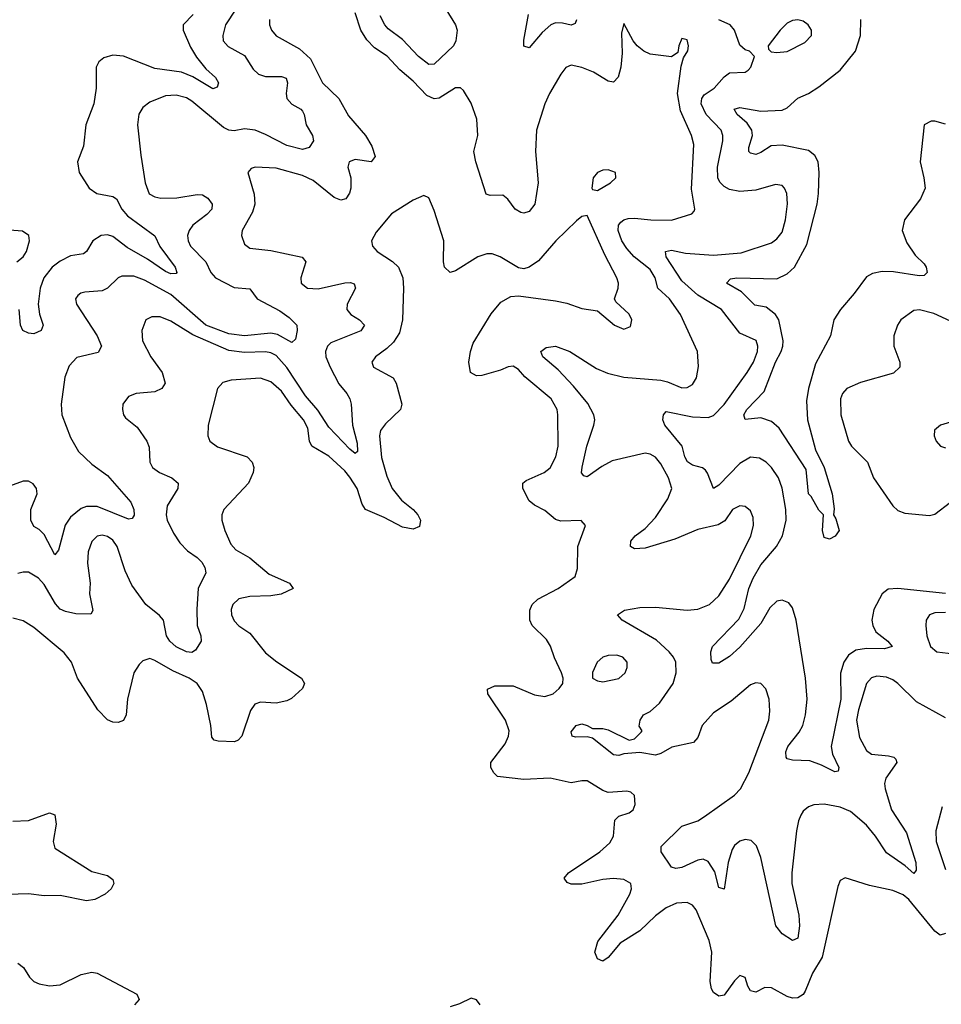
# Model space of a CAD drawing. Header units: inches. Extents: x 1694797 to 1849917, y 907313 to 1017959.
# Tile 755 of 834: x 1812737 to 1816234, y 1000931 to 1004670. Entities that reach past the tile are written whole.
import ezdxf

# ---------------------------------------------------------------- set-up
doc = ezdxf.new("R2010")
doc.units = ezdxf.units.IN
doc.header["$MEASUREMENT"] = 0
doc.layers.add('B8010', color=7, linetype='Continuous')

msp = doc.modelspace()

# ---------------------------------------------------------------- linework, layer by layer
at = {"layer": 'B8010', "color": 5}
for points, elevation in [([(1813593.3, 1004766.7), (1813518, 1004650), (1813507.8, 1004610), (1813509.4, 1004590), (1813528, 1004568), (1813590, 1004534.3), (1813622.5, 1004482.5), (1813643.4, 1004463.4), (1813670, 1004453.8), (1813730, 1004454.6), (1813748.2, 1004448.2), (1813753.6, 1004430), (1813748.1, 1004390), (1813750.2, 1004370), (1813769.6, 1004349.6), (1813804.2, 1004330), (1813810, 1004322.4), (1813816.5, 1004310), (1813823.8, 1004270), (1813847.9, 1004230), (1813851.7, 1004210), (1813835.4, 1004184.6), (1813810, 1004177.1), (1813750, 1004192.3), (1813670, 1004234.2), (1813630, 1004249.9), (1813590, 1004254.9), (1813550, 1004248.1), (1813530, 1004249.9), (1813510, 1004260.9), (1813390, 1004360.9), (1813370, 1004373.4), (1813330, 1004383.4), (1813290, 1004380.7), (1813230, 1004356.8), (1813203.4, 1004336.6), (1813188.3, 1004311.7), (1813183.2, 1004270), (1813196, 1004156), (1813213.4, 1004050), (1813228.2, 1004008.2), (1813250, 1003997.2), (1813272.7, 1003992.7), (1813333, 1003993), (1813410, 1004006.4), (1813430, 1004005.2), (1813450, 1003992.2), (1813467.3, 1003970), (1813465.2, 1003950), (1813446.2, 1003930), (1813393.5, 1003890), (1813379.2, 1003870), (1813374, 1003850), (1813375.9, 1003830), (1813384.6, 1003810), (1813443.5, 1003750), (1813462, 1003710), (1813479.2, 1003690), (1813550, 1003653), (1813610, 1003647.4), (1813638.4, 1003610), (1813724.5, 1003564.5), (1813759.5, 1003539.5), (1813788, 1003510), (1813790.2, 1003490.2), (1813783.1, 1003456.9), (1813770, 1003444.5), (1813714.6, 1003474.6), (1813690, 1003479.2), (1813590, 1003469.9), (1813530, 1003477.4), (1813443.4, 1003510), (1813310, 1003626.1), (1813210, 1003681.1), (1813170, 1003696.5), (1813124.3, 1003695.7), (1813110, 1003689.8), (1813070, 1003650.7), (1813050, 1003640.7), (1812984.2, 1003635.8), (1812968.3, 1003631.7), (1812957.2, 1003622.8), (1812948.8, 1003610), (1812952, 1003590), (1813030.2, 1003470), (1813047.6, 1003430), (1813034.2, 1003405.8), (1812952.8, 1003387.2), (1812924.1, 1003355.9), (1812907.7, 1003312.3), (1812894.4, 1003210), (1812896.4, 1003170), (1812930, 1003083.1), (1812960.2, 1003030), (1813010, 1002982.4), (1813070, 1002939), (1813158, 1002838), (1813170.1, 1002810), (1813171.5, 1002788.5), (1813163.9, 1002776.1), (1813150, 1002773.3), (1813030, 1002821.2), (1812990, 1002821.9), (1812970, 1002814.1), (1812930, 1002781.1), (1812909, 1002751), (1812884.4, 1002655.6), (1812870, 1002638.4), (1812830, 1002715.8), (1812810, 1002734.7), (1812790, 1002745.1), (1812778.2, 1002770), (1812778.5, 1002810), (1812802.6, 1002870), (1812800.7, 1002890), (1812787.5, 1002907.5), (1812770, 1002917.5), (1812750, 1002917.8), (1812670, 1002888.4)], 640), ([(1816250, 1002019.4), (1816140.3, 1002080.3), (1816070, 1002149.1), (1816050, 1002162.8), (1816026.7, 1002173.3), (1815990, 1002177.8), (1815969, 1002171), (1815950, 1002149.6), (1815919.6, 1002050), (1815912.4, 1002010), (1815924, 1001944), (1815950, 1001895.3), (1815970, 1001881.1), (1816034.3, 1001874.3), (1816054, 1001870), (1816062, 1001862), (1816066, 1001850), (1816023.7, 1001790), (1816018.8, 1001770), (1816020.8, 1001750), (1816046, 1001670), (1816102.9, 1001582.9), (1816137.8, 1001470), (1816139.3, 1001440.7), (1816130, 1001427.7), (1816097.7, 1001457.7), (1816026.5, 1001506.5), (1815984.1, 1001570), (1815950, 1001611.7), (1815890, 1001663.2), (1815850, 1001679.5), (1815790, 1001690.7), (1815751.1, 1001688.9), (1815730, 1001681.5), (1815710, 1001664.4), (1815701, 1001650), (1815691.9, 1001628.1), (1815684.8, 1001590), (1815666.6, 1001430), (1815667, 1001390), (1815693.6, 1001270), (1815696.8, 1001230), (1815690, 1001182.7), (1815670, 1001174), (1815630, 1001198.9), (1815606, 1001230), (1815548.9, 1001488.9), (1815532.5, 1001532.5), (1815513.1, 1001553.1), (1815490, 1001556.7), (1815470, 1001551.1), (1815450, 1001534.5), (1815440.2, 1001519.8), (1815425, 1001470), (1815410, 1001369.2), (1815390, 1001375.1), (1815374.7, 1001434.7), (1815350, 1001474.2), (1815330, 1001482.2), (1815310, 1001479.3), (1815250, 1001450.9), (1815226.9, 1001446.9), (1815210, 1001452), (1815171.5, 1001510), (1815171.5, 1001530), (1815250, 1001608), (1815310, 1001628), (1815335.8, 1001644.2), (1815450, 1001725.3), (1815471.7, 1001750), (1815503.4, 1001810), (1815579.9, 1002010), (1815583.9, 1002043.9), (1815581.2, 1002090), (1815568.8, 1002128.8), (1815550, 1002149.6), (1815530, 1002152.4), (1815510, 1002143.9), (1815437.5, 1002082.5), (1815370, 1002037.6), (1815326.7, 1001990), (1815310, 1001944.5), (1815294.2, 1001925.8), (1815212, 1001908), (1815170, 1001883.8), (1815150, 1001877.6), (1815090, 1001887.4), (1815030, 1001882.2), (1815010, 1001876.3), (1814990, 1001878.7), (1814910, 1001941.6), (1814890, 1001947.1), (1814846, 1001946), (1814833.2, 1001950), (1814830, 1001966), (1814848.2, 1001990), (1814870, 1001996.1), (1814890.8, 1001990), (1814910, 1001978), (1814950, 1001978), (1814970, 1001973), (1815050, 1001934), (1815070, 1001938.8), (1815095.3, 1001964.7), (1815099.3, 1001970), (1815088.1, 1001988.1), (1815091, 1002010), (1815104.8, 1002030), (1815130, 1002042.8), (1815165, 1002075), (1815216.7, 1002150), (1815228.6, 1002190), (1815226.4, 1002230), (1815217.7, 1002250), (1815201.6, 1002270), (1815153.9, 1002313.9), (1815022.7, 1002390), (1815006, 1002410), (1815032.3, 1002427.7), (1815090, 1002437.7), (1815150, 1002438.9), (1815270, 1002428.3), (1815310, 1002432.3), (1815354.7, 1002450), (1815390, 1002481.8), (1815430, 1002546.2), (1815511.2, 1002710), (1815521.6, 1002750), (1815520, 1002780), (1815510, 1002805.1), (1815490, 1002822), (1815470, 1002823.8), (1815441.5, 1002810), (1815412.7, 1002767.3), (1815387.5, 1002752.5), (1815310, 1002733.8), (1815222.7, 1002697.3), (1815110, 1002663), (1815070, 1002660.4), (1815055.1, 1002670), (1815056.4, 1002690), (1815072.4, 1002710), (1815110, 1002738.6), (1815150, 1002780.1), (1815197.1, 1002850), (1815212.1, 1002890), (1815199.6, 1002930), (1815170, 1002983.5), (1815150, 1003008.2), (1815130, 1003019.9), (1815110, 1003023.9), (1814985.7, 1002994.3), (1814946.2, 1002973.8), (1814890, 1002934.3), (1814877.6, 1002937.6), (1814869.1, 1002949.1), (1814870.8, 1002970.8), (1814889.6, 1003050.4), (1814916.1, 1003130), (1814919, 1003150), (1814915.7, 1003170), (1814892.7, 1003212.7), (1814838.9, 1003278.9), (1814780.5, 1003340.5), (1814722.4, 1003390), (1814714.3, 1003410), (1814734.7, 1003425.3), (1814770, 1003430.9), (1814824.6, 1003410), (1814925.9, 1003345.9), (1814968, 1003328), (1815030, 1003313.1), (1815170, 1003301.2), (1815195.3, 1003295.3), (1815250, 1003272.1), (1815270, 1003273.2), (1815290, 1003284.4), (1815305.3, 1003310), (1815313.5, 1003353.5), (1815309.7, 1003409.7), (1815245, 1003550), (1815203, 1003610), (1815158.3, 1003650), (1815148.3, 1003690), (1815130, 1003721.6), (1815069.1, 1003769.1), (1815040.5, 1003800.5), (1815022, 1003830), (1815008.6, 1003870), (1815009.9, 1003890), (1815018.4, 1003901.6), (1815029.5, 1003910.5), (1815045.4, 1003914.6), (1815070, 1003916.8), (1815132, 1003910), (1815210, 1003908.8), (1815287.9, 1003932.1), (1815297.1, 1003942.9), (1815299.6, 1003950), (1815286.6, 1004026.6), (1815295.5, 1004195.5), (1815286.9, 1004230), (1815244.4, 1004324.4), (1815233.7, 1004390), (1815246.8, 1004493.2), (1815255.5, 1004524.5), (1815272, 1004552), (1815274.5, 1004570), (1815270, 1004593.2), (1815250, 1004598), (1815238.8, 1004570), (1815234.8, 1004545.2), (1815210.6, 1004529.4), (1815130, 1004538.9), (1815105.1, 1004550), (1815080.5, 1004570), (1815065.1, 1004590), (1815030, 1004655.3), (1815020.9, 1004619.1), (1815023.2, 1004543.2), (1815018.4, 1004490), (1815007.9, 1004452.1), (1814990, 1004432.4), (1814970, 1004435.8), (1814914.7, 1004470), (1814870, 1004488.4), (1814830, 1004496.8), (1814810, 1004488.3), (1814790, 1004463), (1814747.4, 1004390), (1814729.5, 1004350), (1814697.8, 1004250), (1814694.7, 1004170), (1814704.7, 1004050), (1814691.2, 1003970), (1814670, 1003942), (1814650, 1003935.8), (1814638, 1003938), (1814617.6, 1003950), (1814588.7, 1003988.7), (1814570, 1004003.5), (1814522, 1004002), (1814506.9, 1004006.9), (1814467.2, 1004130), (1814459.8, 1004170), (1814475, 1004230), (1814471.7, 1004291.7), (1814450, 1004352.3), (1814421.4, 1004401.4), (1814410, 1004411.5), (1814390, 1004411.1), (1814328.6, 1004371.4), (1814310, 1004369.9), (1814282.2, 1004382.2), (1814230, 1004436.5), (1814178.9, 1004478.9), (1814130.9, 1004530.9), (1814083.3, 1004563.3), (1814053.9, 1004593.9), (1814031.9, 1004630), (1814010, 1004695.6)], 660), ([(1814353.4, 1004710), (1814390.7, 1004650.7), (1814396.6, 1004630), (1814391.5, 1004590), (1814382.5, 1004570), (1814310, 1004501), (1814290, 1004500.2), (1814250, 1004530.6), (1814190, 1004594.2), (1814135.3, 1004635.3), (1814122.5, 1004650), (1814104.9, 1004684.9)], 640), ([(1813684.9, 1004670), (1813684.6, 1004650), (1813691.8, 1004630), (1813710, 1004609.1), (1813798.6, 1004558.6), (1813840.6, 1004520.6), (1813885.5, 1004430), (1813948.2, 1004370), (1813985.1, 1004305.1), (1814048.9, 1004230), (1814073.5, 1004190), (1814085.5, 1004150), (1814070, 1004129.8), (1814010, 1004139.3), (1813986.9, 1004130), (1813982.6, 1004110), (1813992.8, 1004070), (1813993.5, 1004030), (1813988.6, 1004011.4), (1813974.9, 1003990), (1813955, 1003985), (1813930, 1003994.4), (1813850, 1004059.9), (1813810, 1004078.6), (1813710, 1004105.5), (1813630.4, 1004109.6), (1813615.2, 1004104.8), (1813603, 1004090), (1813627.1, 1004007.1), (1813628.8, 1003970), (1813620.4, 1003939.6), (1813581.3, 1003870), (1813578.3, 1003850), (1813590, 1003818), (1813610, 1003802.4), (1813690, 1003793.2), (1813808.6, 1003768.6), (1813822.4, 1003750), (1813803.2, 1003690), (1813804.7, 1003670), (1813828.7, 1003650), (1813870, 1003648.2), (1813970.7, 1003670.7), (1813991.9, 1003671.9), (1814006.4, 1003666.4), (1814011.2, 1003650), (1813978.9, 1003590), (1813977.6, 1003570), (1813993.1, 1003550), (1814026.5, 1003530), (1814045.5, 1003510), (1814031.7, 1003488.3), (1813917.6, 1003442.4), (1813904.4, 1003430), (1813896.8, 1003410), (1813897.9, 1003390), (1813914.3, 1003350), (1813947.5, 1003287.5), (1813978.5, 1003250), (1813989.3, 1003230), (1813994.3, 1003210), (1813999.1, 1003130), (1814017.4, 1003062.6), (1814018.5, 1003030), (1814010, 1003023.1), (1813990, 1003038.9), (1813910, 1003123.2), (1813867.6, 1003187.6), (1813821.3, 1003241.3), (1813750, 1003349.4), (1813710, 1003394.3), (1813690, 1003404.9), (1813670, 1003408.6), (1813590, 1003406.5), (1813530, 1003414.2), (1813393.9, 1003473.9), (1813310, 1003525), (1813270, 1003541.8), (1813237.8, 1003542.2), (1813215.8, 1003530), (1813199.6, 1003490), (1813203.2, 1003450), (1813233.7, 1003390), (1813277.7, 1003330), (1813289, 1003290), (1813276.5, 1003270), (1813250, 1003257.4), (1813178, 1003250), (1813150, 1003238.7), (1813128.5, 1003210), (1813126.7, 1003190), (1813130.4, 1003170), (1813138, 1003158), (1813182.2, 1003122.2), (1813219.6, 1003070), (1813227.4, 1003047.4), (1813230.2, 1002990), (1813240.2, 1002970), (1813266.7, 1002950), (1813314.4, 1002930), (1813338, 1002910), (1813336.9, 1002890), (1813296.5, 1002823.5), (1813292.7, 1002790), (1813296.8, 1002770), (1813320, 1002720), (1813344.2, 1002684.1), (1813373.2, 1002653.2), (1813410, 1002628), (1813428, 1002610), (1813438.8, 1002590), (1813443.2, 1002570), (1813414.3, 1002510), (1813408.4, 1002431.6), (1813409.6, 1002370), (1813423.9, 1002330), (1813425, 1002310), (1813404, 1002276), (1813390, 1002267.5), (1813370, 1002269.9), (1813330, 1002288.3), (1813306.1, 1002310), (1813294.3, 1002330), (1813281.8, 1002390), (1813267.2, 1002407.2), (1813214.7, 1002450), (1813162.6, 1002522.6), (1813136.8, 1002576.8), (1813106.5, 1002670), (1813090, 1002694.3), (1813070, 1002707.4), (1813050, 1002712.5), (1813030, 1002708.6), (1813010.9, 1002689.1), (1812996.6, 1002650), (1812994, 1002606), (1813003.8, 1002530), (1813001.9, 1002490), (1813013.8, 1002426.2), (1813006.9, 1002413.1), (1812950, 1002413.9), (1812910, 1002422.5), (1812890, 1002431.6), (1812872.5, 1002452.5), (1812830, 1002525.8), (1812807.9, 1002550), (1812770, 1002571.9), (1812750, 1002572.5), (1812730, 1002566.9)], 660), ([(1813394.5, 1004690), (1813356.5, 1004650), (1813356.8, 1004630), (1813385.1, 1004565.1), (1813407.7, 1004527.7), (1813442.8, 1004482.8), (1813479.7, 1004450), (1813490.9, 1004430), (1813486.3, 1004413.7), (1813470, 1004407.6), (1813393.3, 1004453.3), (1813350.9, 1004470.9), (1813250, 1004484.7), (1813130, 1004530.8), (1813090, 1004535.3), (1813055.4, 1004524.6), (1813037.3, 1004510), (1813026.2, 1004490), (1813026.3, 1004410), (1813017.9, 1004350), (1812987.6, 1004270), (1812979, 1004190), (1812956.1, 1004130), (1812962.8, 1004090), (1813000.2, 1004030), (1813029.3, 1004009.3), (1813090, 1003998), (1813103.9, 1003990), (1813124.2, 1003950), (1813145.6, 1003925.6), (1813249.2, 1003849.2), (1813268.7, 1003808.7), (1813326.7, 1003730), (1813332.7, 1003710), (1813330, 1003705.7), (1813310, 1003704.6), (1813290, 1003714.1), (1813221.1, 1003761.1), (1813144.5, 1003804.5), (1813090, 1003846.4), (1813070, 1003853.4), (1813046, 1003850), (1813014.3, 1003830), (1812990, 1003789.7), (1812979, 1003781), (1812930, 1003773.2), (1812890, 1003753.2), (1812860.1, 1003730), (1812828.2, 1003690), (1812813.8, 1003650), (1812807.1, 1003590), (1812811.4, 1003551.4), (1812826, 1003510), (1812818.3, 1003490), (1812790, 1003476.9), (1812770, 1003479.6), (1812748.8, 1003490), (1812740.1, 1003510), (1812734.7, 1003570)], 620), ([(1814850.2, 1004669.8), (1814844.4, 1004655.6), (1814830, 1004648.8), (1814796.6, 1004656.6), (1814770, 1004657.3), (1814752.2, 1004650), (1814719.4, 1004620.6), (1814670, 1004562.9), (1814650, 1004568.7), (1814650, 1004592), (1814667.1, 1004690)], 640), ([(1816250.6, 1002490.6), (1816069.5, 1002510.5), (1816032.7, 1002507.3), (1816010.3, 1002490), (1815978, 1002430), (1815970.2, 1002390), (1815974, 1002370), (1815986, 1002346), (1816031.6, 1002310), (1816048, 1002290), (1816019.3, 1002280.7), (1815950, 1002281.8), (1815910, 1002276.4), (1815882.8, 1002257.2), (1815864.2, 1002230), (1815851.5, 1002188.5), (1815852.7, 1002090), (1815816.9, 1001910), (1815821.8, 1001881.8), (1815845.7, 1001830), (1815842.8, 1001817.2), (1815830, 1001814.3), (1815779.8, 1001839.8), (1815735.6, 1001855.6), (1815670, 1001858), (1815650, 1001863.6), (1815645.7, 1001870), (1815644.2, 1001890), (1815652.3, 1001910), (1815695.2, 1001964.8), (1815708.7, 1001990), (1815719.3, 1002030), (1815725.2, 1002090), (1815719.3, 1002170), (1815683, 1002390), (1815670, 1002436.2), (1815655.2, 1002455.2), (1815630, 1002465.8), (1815610, 1002461.8), (1815583.7, 1002436.3), (1815550, 1002377.2), (1815470, 1002287.6), (1815430, 1002252.6), (1815390, 1002227.2), (1815366.6, 1002226.6), (1815360.7, 1002240.7), (1815359.1, 1002270), (1815366.6, 1002290), (1815465.8, 1002394.2), (1815485.8, 1002434.2), (1815503.4, 1002510), (1815520.1, 1002550), (1815550, 1002600.6), (1815609.2, 1002670), (1815631.7, 1002710), (1815645.5, 1002770), (1815645, 1002810), (1815631.1, 1002891.1), (1815616.3, 1002930), (1815590, 1002969.8), (1815569.9, 1002989.9), (1815544.9, 1003004.9), (1815510, 1003008.5), (1815470, 1002985.4), (1815390, 1002902.8), (1815369.8, 1002889.8), (1815347.5, 1002947.5), (1815338.9, 1002958.9), (1815328.1, 1002968.1), (1815290, 1002978.5), (1815270.8, 1002990.8), (1815260.9, 1003010), (1815251.1, 1003051.1), (1815184.7, 1003130), (1815177, 1003150), (1815180.6, 1003170), (1815190, 1003182.8), (1815290, 1003161.7), (1815350, 1003159.8), (1815370, 1003167.2), (1815410, 1003208.7), (1815497.8, 1003330), (1815522.2, 1003370), (1815537, 1003410), (1815538.2, 1003430), (1815531.5, 1003451.5), (1815470, 1003479.8), (1815399.8, 1003570), (1815310, 1003623.6), (1815250, 1003678.7), (1815189.9, 1003770), (1815187.1, 1003790), (1815210, 1003794.6), (1815263.9, 1003783.9), (1815370, 1003775.2), (1815475, 1003785), (1815590, 1003822.9), (1815610, 1003837.3), (1815630, 1003863.7), (1815643.2, 1003910), (1815651.2, 1003971.2), (1815647.6, 1004010), (1815639.7, 1004030), (1815630, 1004040.5), (1815604.7, 1004044.7), (1815530, 1004023), (1815470, 1004017.9), (1815430, 1004025.6), (1815410, 1004037), (1815393.4, 1004053.4), (1815386.4, 1004070), (1815384.8, 1004110), (1815405.2, 1004210), (1815405.4, 1004230), (1815398.4, 1004250), (1815341.7, 1004310), (1815323.5, 1004350), (1815325, 1004370), (1815334.9, 1004385.1), (1815372.8, 1004410), (1815410, 1004452.9), (1815430, 1004468.6), (1815489.7, 1004470.3), (1815501.4, 1004478.6), (1815511.6, 1004490), (1815526, 1004530), (1815506, 1004550), (1815490, 1004555.6), (1815470, 1004572.6), (1815449.9, 1004630), (1815433.7, 1004650), (1815390, 1004669.9)], 640), ([(1816250, 1004273.5), (1816210, 1004284.7), (1816195.8, 1004284.2), (1816168.9, 1004270), (1816154.5, 1004130), (1816168.7, 1004070), (1816172.9, 1004030), (1816155.9, 1003990), (1816095, 1003910), (1816085.4, 1003870), (1816103.2, 1003823.2), (1816135.5, 1003775.5), (1816170, 1003743.1), (1816177.6, 1003730), (1816180.3, 1003710), (1816170, 1003698.3), (1816150, 1003697.1), (1816052.7, 1003712.7), (1816010, 1003713.9), (1815973.2, 1003706.8), (1815950, 1003693.5), (1815903.9, 1003630), (1815851.3, 1003570), (1815826.2, 1003530), (1815814, 1003470), (1815757.1, 1003362.8), (1815730.1, 1003270), (1815723, 1003223), (1815727.2, 1003150), (1815756.9, 1003036.9), (1815790.2, 1002970), (1815820.3, 1002870), (1815827.5, 1002812.5), (1815824.7, 1002790), (1815834.6, 1002774.6), (1815846.4, 1002730), (1815831.5, 1002708.5), (1815810, 1002697), (1815790, 1002704), (1815784, 1002730), (1815787.3, 1002790), (1815770, 1002807.3), (1815740.1, 1002860.1), (1815729.8, 1002870), (1815721.9, 1002961.9), (1815618.9, 1003118.9), (1815590, 1003143.9), (1815550, 1003157.8), (1815490, 1003152.3), (1815485.2, 1003170), (1815496.8, 1003190), (1815561.9, 1003258.1), (1815605.2, 1003370), (1815626.9, 1003410), (1815633.6, 1003430), (1815634.2, 1003450), (1815617.4, 1003530), (1815605.4, 1003550), (1815570, 1003578.1), (1815526.5, 1003586.5), (1815476.6, 1003636.6), (1815419.7, 1003670), (1815434.7, 1003685.3), (1815458, 1003690), (1815610, 1003686.1), (1815650, 1003704.9), (1815676.7, 1003730), (1815724.1, 1003815.9), (1815763.2, 1003970), (1815768.8, 1004010), (1815770.9, 1004090), (1815766.5, 1004130), (1815754, 1004154), (1815730, 1004173.1), (1815630, 1004193.9), (1815589.2, 1004190.8), (1815550, 1004165.2), (1815530, 1004158.2), (1815510, 1004163.5), (1815504.1, 1004170), (1815504.1, 1004184.1), (1815517.5, 1004230), (1815514.9, 1004250), (1815497.4, 1004277.4), (1815460.3, 1004310), (1815448.6, 1004330), (1815470, 1004336.8), (1815550, 1004322.9), (1815630, 1004326), (1815650, 1004335.6), (1815690, 1004371.9), (1815730, 1004389.3), (1815770, 1004414.3), (1815850, 1004477.8), (1815909.2, 1004550), (1815928, 1004610), (1815929.1, 1004670)], 620), ([(1816250, 1001199.8), (1816230, 1001193.5), (1816210, 1001209.7), (1816111.5, 1001330), (1816090, 1001347.5), (1816050, 1001363.7), (1815962.2, 1001382.2), (1815870, 1001412), (1815850, 1001402), (1815841.7, 1001378.3), (1815782.9, 1001110), (1815746.2, 1001050), (1815718.1, 1000981.9), (1815710, 1000969.3), (1815690, 1000956.2), (1815670, 1000955.2), (1815650, 1000961.2), (1815590, 1000994), (1815565.2, 1000994.8), (1815530, 1000977.4), (1815510, 1000982), (1815499.7, 1000999.7), (1815490, 1001033.2), (1815470, 1001040.7), (1815450, 1001020.7), (1815410, 1000966.3), (1815390, 1000962.6), (1815370, 1000976.3), (1815362.2, 1000990), (1815357.7, 1001017.7), (1815363.1, 1001130), (1815354, 1001174), (1815304.2, 1001290), (1815290, 1001307.8), (1815270, 1001317.7), (1815230, 1001314.9), (1815190, 1001297.7), (1815150, 1001267.7), (1815090, 1001210.4), (1815015.8, 1001164.2), (1814970, 1001109.7), (1814950, 1001095.8), (1814930, 1001103.6), (1814919.8, 1001130), (1814930.7, 1001170), (1815007.4, 1001270), (1815052, 1001350), (1815058.7, 1001370), (1815056.5, 1001390), (1815030, 1001404.9), (1814990, 1001408.9), (1814950, 1001405.3), (1814870, 1001387.7), (1814830, 1001388.1), (1814814.5, 1001394.5), (1814803, 1001410), (1814819.7, 1001430), (1814938.2, 1001510), (1814976, 1001544), (1814990.5, 1001570), (1814995.3, 1001630), (1815010, 1001645.5), (1815050, 1001657.8), (1815065.1, 1001670), (1815072.9, 1001690), (1815070, 1001724), (1815056.6, 1001736.6), (1815040.8, 1001740.8), (1814970, 1001735.9), (1814950, 1001742.7), (1814890, 1001779.8), (1814870, 1001780.5), (1814830, 1001772.5), (1814750, 1001790.4), (1814650, 1001785.6), (1814550, 1001796.9), (1814535.8, 1001810), (1814524.2, 1001830), (1814524.7, 1001850), (1814579.2, 1001920.8), (1814592.1, 1001950), (1814594.7, 1001970), (1814580.2, 1002010), (1814513, 1002110), (1814511.9, 1002128.1), (1814539.5, 1002140.5), (1814610, 1002141), (1814690, 1002106.8), (1814730, 1002100.2), (1814760.7, 1002110), (1814784.5, 1002130), (1814798, 1002150), (1814799.5, 1002170), (1814793.3, 1002190), (1814766.5, 1002246.5), (1814751.7, 1002291.6), (1814736.4, 1002316.4), (1814681.1, 1002370), (1814672.9, 1002390), (1814672.6, 1002427.4), (1814681.2, 1002450), (1814703.1, 1002470), (1814780.5, 1002510), (1814844.7, 1002555.3), (1814853.4, 1002586.6), (1814854.6, 1002670), (1814883.6, 1002750), (1814868, 1002768), (1814790, 1002765.2), (1814770, 1002772.4), (1814730, 1002805.9), (1814690, 1002826.2), (1814670, 1002842.7), (1814645.7, 1002890), (1814646.8, 1002910), (1814659.2, 1002920.8), (1814726.9, 1002950), (1814750, 1002968.3), (1814771.2, 1003010), (1814780.2, 1003050), (1814778.5, 1003170), (1814775.9, 1003190), (1814754.2, 1003230), (1814654.4, 1003314.4), (1814630, 1003341.5), (1814610, 1003354.5), (1814590, 1003352.1), (1814561.1, 1003338.9), (1814490, 1003318.6), (1814470, 1003317.4), (1814447.8, 1003330), (1814441.6, 1003370), (1814447.1, 1003410), (1814458, 1003442), (1814526.5, 1003553.5), (1814562.4, 1003597.6), (1814600.6, 1003619.4), (1814630, 1003621.1), (1814770, 1003602.4), (1814813.5, 1003593.5), (1814870, 1003573.1), (1814930, 1003564.9), (1814994, 1003510), (1815030, 1003494.9), (1815054.5, 1003505.5), (1815059.7, 1003530), (1815050, 1003551.5), (1814998.9, 1003598.9), (1814994.5, 1003610), (1815008.3, 1003650), (1815009.8, 1003670), (1815003.1, 1003690), (1814957.3, 1003777.3), (1814890, 1003926), (1814870, 1003922.9), (1814850, 1003906.3), (1814771.5, 1003830), (1814705.5, 1003754.5), (1814670, 1003729.6), (1814650, 1003723.6), (1814630, 1003727.3), (1814560.7, 1003770), (1814530, 1003780.8), (1814510, 1003781.4), (1814475.5, 1003770), (1814390, 1003715.8), (1814370, 1003709.7), (1814348.5, 1003730), (1814344.5, 1003750), (1814346.8, 1003830), (1814310, 1003945.2), (1814290, 1003993.2), (1814270, 1004002.7), (1814230, 1003984.2), (1814147.8, 1003932.2), (1814090, 1003863.5), (1814071.5, 1003830), (1814075.6, 1003810), (1814092.8, 1003790), (1814151.4, 1003751.4), (1814174.3, 1003730), (1814190.9, 1003690), (1814193.1, 1003650), (1814189.5, 1003530), (1814178.5, 1003481.5), (1814154.8, 1003445.2), (1814130, 1003421), (1814087.2, 1003390), (1814073.4, 1003370), (1814079.5, 1003350), (1814154, 1003310), (1814165, 1003290), (1814186.5, 1003210), (1814182.2, 1003190), (1814125.1, 1003134.9), (1814106.3, 1003110), (1814102.5, 1003090), (1814110, 1003007.7), (1814130, 1002936.5), (1814150.1, 1002890), (1814186, 1002846), (1814230.3, 1002810), (1814247.6, 1002790), (1814257.6, 1002770), (1814254.1, 1002745.9), (1814230, 1002736), (1814190, 1002743), (1814119.9, 1002779.9), (1814049.2, 1002810), (1814035.8, 1002830), (1814017.6, 1002890), (1813990, 1002933), (1813970, 1002957.3), (1813910, 1003012.1), (1813845.2, 1003050), (1813837.1, 1003070), (1813830, 1003118.9), (1813813.5, 1003150), (1813766.6, 1003206.6), (1813730, 1003259.8), (1813690, 1003295.2), (1813650, 1003308.2), (1813539.1, 1003300.9), (1813507.1, 1003292.9), (1813487, 1003270), (1813451.6, 1003130), (1813450.3, 1003090), (1813457.6, 1003070), (1813487.5, 1003047.5), (1813600.4, 1003010), (1813618.9, 1002990), (1813624.9, 1002970), (1813623.2, 1002950), (1813605, 1002910), (1813511.6, 1002810), (1813503.6, 1002790), (1813503.2, 1002770), (1813515.2, 1002730), (1813538.5, 1002678.5), (1813556.8, 1002656.8), (1813610, 1002626), (1813684, 1002564), (1813760.7, 1002530), (1813774, 1002510), (1813728.5, 1002488.5), (1813690, 1002482.7), (1813610, 1002480.3), (1813568.5, 1002471.5), (1813545.7, 1002450), (1813539.6, 1002430), (1813540.3, 1002410), (1813550, 1002387), (1813568.7, 1002368.7), (1813610, 1002340.3), (1813670, 1002266.2), (1813712.3, 1002232.3), (1813805.7, 1002170), (1813817, 1002150), (1813810.3, 1002130), (1813767.8, 1002092.2), (1813750, 1002083.4), (1813710, 1002074.2), (1813650, 1002078.6), (1813628.7, 1002071.3), (1813613.1, 1002046.9), (1813579.8, 1001950), (1813565.2, 1001934.8), (1813551.6, 1001928.4), (1813489.9, 1001929.9), (1813474.8, 1001934.8), (1813465.4, 1001945.4), (1813461.5, 1001990), (1813445.9, 1002070), (1813430, 1002119.1), (1813410.6, 1002150), (1813380.4, 1002170), (1813317.4, 1002197.4), (1813250, 1002237.2), (1813230, 1002244), (1813204.3, 1002235.7), (1813190, 1002221.6), (1813170, 1002189.5), (1813145.2, 1002090), (1813140.2, 1002030), (1813130, 1002008.4), (1813110, 1002001.4), (1813090, 1002003.1), (1813070, 1002011.9), (1813033.6, 1002050), (1812956.4, 1002170), (1812932.6, 1002230), (1812905.8, 1002265.8), (1812790, 1002362), (1812750, 1002387.4), (1812710, 1002397.1)], 680), ([(1812726, 1003750), (1812749.1, 1003770), (1812761.9, 1003790), (1812774.2, 1003830), (1812770.6, 1003850.6), (1812747.1, 1003867.1), (1812630, 1003875.6)], 620), ([(1816335.2, 1003495.2), (1816205.8, 1003554.2), (1816151.6, 1003568.4), (1816130, 1003565.1), (1816081.1, 1003530), (1816067.8, 1003510), (1816054.9, 1003470), (1816054.2, 1003430), (1816076.5, 1003370), (1816077.6, 1003350), (1816052.6, 1003327.4), (1815927.6, 1003292.4), (1815875.8, 1003270), (1815859, 1003250), (1815852.4, 1003230), (1815852.9, 1003170), (1815882.7, 1003070), (1815893.4, 1003050), (1815953.8, 1002990), (1815976.6, 1002930), (1816050, 1002824.4), (1816070, 1002805.8), (1816096.1, 1002796.1), (1816190, 1002787.1), (1816210, 1002792.3), (1816270, 1002838.4)], 640), ([(1816270, 1003141.3), (1816231, 1003130), (1816208.5, 1003111.5), (1816206.8, 1003090), (1816214.8, 1003070), (1816232, 1003050), (1816250, 1003044)], 660), ([(1816250, 1002418.5), (1816210, 1002417.4), (1816190.2, 1002409.8), (1816177.6, 1002390), (1816175.4, 1002370), (1816180.1, 1002330), (1816192.9, 1002290), (1816217.1, 1002270), (1816282.4, 1002262.4)], 660), ([(1816238.2, 1001681.8), (1816213.7, 1001590), (1816215.6, 1001550), (1816250, 1001443.2)], 680), ([(1812710, 1001627.4), (1812770, 1001629.3), (1812850, 1001658.5), (1812870, 1001650.4), (1812875.1, 1001615.1), (1812864.2, 1001550), (1812870, 1001524.9), (1813010, 1001435.2), (1813070, 1001420.3), (1813090, 1001404.7), (1813093.4, 1001390), (1813083.6, 1001370), (1813060.9, 1001350), (1813022, 1001330), (1812990, 1001324.5), (1812890, 1001344.6), (1812830, 1001342.9), (1812770, 1001350.4), (1812652.4, 1001347.6)], 680), ([(1812730, 1001088.1), (1812751.4, 1001071.4), (1812773.9, 1001033.9), (1812790, 1001018.5), (1812810, 1001008.6), (1812850, 1001002.2), (1812890, 1001005.4), (1812970, 1001045.2), (1813010, 1001053.7), (1813030, 1001049.3), (1813181.6, 1000970), (1813190.4, 1000950), (1813172.4, 1000930)], 680), ([(1814484, 1000930), (1814470, 1000948.7), (1814450, 1000955.3), (1814406.4, 1000933.6), (1814370, 1000922)], 720)]:
    msp.add_lwpolyline(points, dxfattribs=dict(at, elevation=elevation))
for points, elevation in [([(1815690, 1004669.7), (1815670, 1004666.3), (1815650, 1004656.3), (1815623.1, 1004630), (1815577.3, 1004570), (1815578, 1004558), (1815588.1, 1004548.1), (1815610, 1004544.9), (1815650, 1004549.1), (1815716.9, 1004583.1), (1815741.6, 1004610), (1815741.6, 1004630), (1815729.5, 1004650), (1815710, 1004664.2)], 640), ([(1814970, 1004099.3), (1814950, 1004098), (1814930, 1004089.3), (1814913.4, 1004070), (1814908, 1004030), (1814910, 1004024.7), (1814930, 1004020.7), (1814979, 1004050), (1814999, 1004070), (1814998, 1004090)], 680), ([(1815003.4, 1002256.6), (1814970, 1002255.8), (1814950, 1002249.4), (1814927.7, 1002230), (1814910.9, 1002190.9), (1814910.8, 1002170), (1814930, 1002159.3), (1814950, 1002156.4), (1815010, 1002168.7), (1815034.5, 1002190), (1815042, 1002210), (1815042, 1002230), (1815025.2, 1002250)], 680)]:
    msp.add_lwpolyline(points, close=True, dxfattribs=dict(at, elevation=elevation))

doc.saveas('drawing.dxf')
